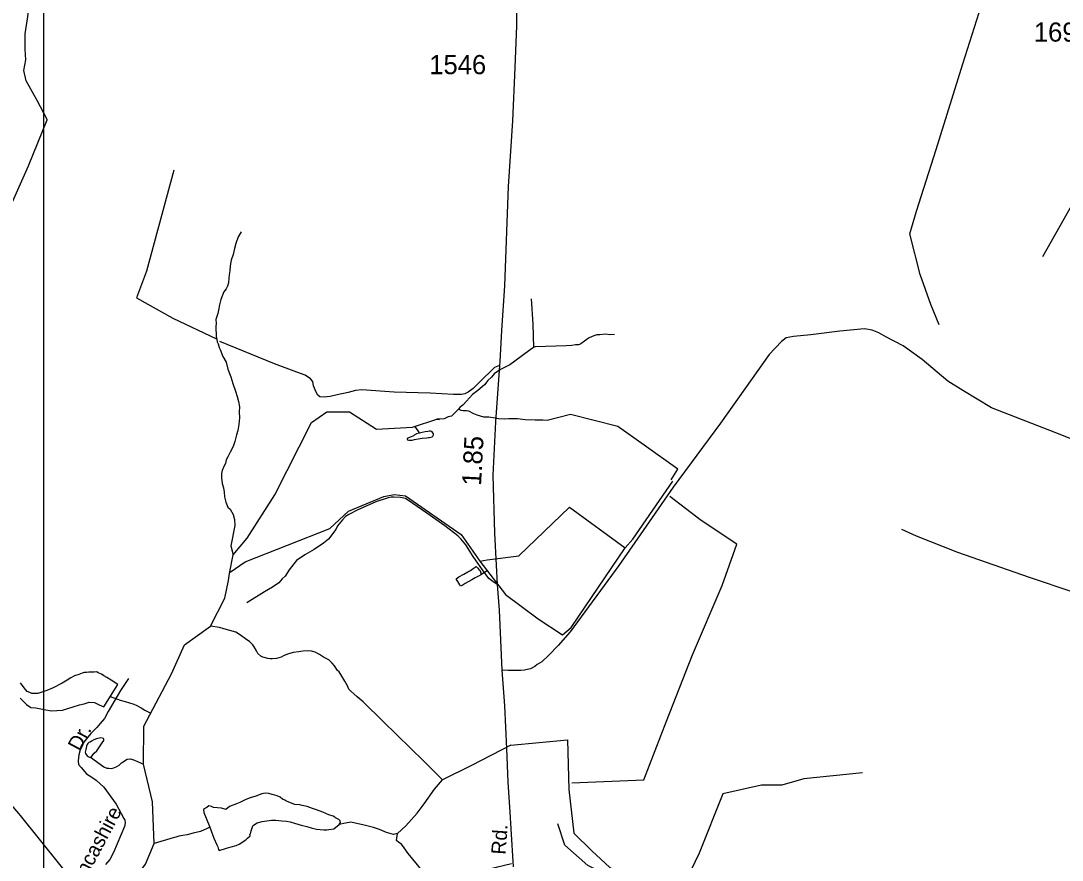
# Model space of a CAD drawing. Extents: x 2206922 to 2357709, y 510027 to 673830.
# Drawn here: x 2314671 to 2321473, y 615129 to 620611 of the extents above; entities that cross this region are included whole.
import ezdxf

# ---------------------------------------------------------------- set-up
doc = ezdxf.new("R2010")
doc.units = 0
for name, color, linetype in [('Exist Hydrographic Creek Single Shore', 7, 'Continuous'), ('Exist Hydrographic Misc Water Feature', 7, 'Continuous'), ('Exist Road Non-System Type 51', 7, 'Continuous'), ('Exist Road Non-System Type 51 Label', 7, 'Continuous'), ('Exist Road Secondary Mileage Hundredths English Label', 7, 'Continuous'), ('Exist Road Secondary Type 51 Attributed', 7, 'Continuous'), ('Exist Road Secondary Type 51 Label', 7, 'Continuous'), ('Exist Road Secondary Type 51 Number Label', 7, 'Continuous'), ('Map Preparation Inset Cut Line', 7, 'Continuous')]:
    doc.layers.add(name, color=color, linetype=linetype)

msp = doc.modelspace()

# ---------------------------------------------------------------- linework, layer by layer
at = {"layer": 'Exist Hydrographic Creek Single Shore'}
for points in [[(2316027.8, 616956.1), (2316033.2, 617001.9), (2316057.5, 617123.3), (2316149.1, 617231.1), (2316329.6, 617514.2), (2316570.2, 617987.5), (2316669.2, 618057.1), (2316819.1, 618056.6), (2316995.1, 617944.4), (2317230.3, 617956.1), (2317389, 618009.1), (2317406.8, 618008)], [(2313686.1, 613525.9), (2313761.2, 613568.4), (2314181.1, 613956.2), (2314743.2, 614385.8), (2315123.1, 614657.2), (2315321.2, 614875.2), (2315485.2, 615101.7), (2315542.2, 615238.6), (2315531.2, 615510.5), (2315472.4, 615755.6), (2315475.2, 616003.8), (2315655.2, 616345.8), (2315739.5, 616535.5), (2315909.3, 616656.8), (2316003.6, 616840.2), (2316027.8, 616956.1)]]:
    msp.add_lwpolyline(points, dxfattribs=at)
at = {"layer": 'Exist Hydrographic Misc Water Feature'}
for points in [[(2314616.8, 619429.2), (2314721.3, 619664.5), (2314843.2, 619965.1), (2314844.2, 619967.6), (2314777.2, 620090.8), (2314707, 620218.8), (2314690.8, 620287.5), (2314703.9, 620357.2), (2314699.5, 620426.9), (2314699.5, 620527.1), (2314714.2, 620624.6), (2314728.7, 620713.1), (2314733.3, 620727.3), (2314744.6, 620761.2), (2314733.3, 620825.2), (2314729.6, 620870.4), (2314713.8, 620923.6), (2314695.4, 620965.7), (2314675.3, 621005.3), (2314664.8, 621029.1)], [(2321347, 619071), (2321892.1, 620037.7), (2321946.1, 620156.5), (2322043.3, 620345.6), (2321881.3, 620448.2), (2321938, 620783)], [(2320670.2, 618624.9), (2320614.1, 618758.3), (2320546.1, 618953.6), (2320477.4, 619220.7), (2320521.7, 619367.3), (2320649.7, 619770.2), (2320825.2, 620329.8), (2320931.6, 620665)], [(2315670.7, 619636.3), (2315492.4, 618977), (2315427.6, 618802.9), (2315664.1, 618669.6), (2315950.4, 618533.3)], [(2316111.5, 619233.8), (2316089.9, 619199.3), (2316074.6, 619157.5), (2316066.8, 619123.3), (2316059.2, 619085.2), (2316045.6, 619047.1), (2316037.9, 619010.9), (2316036.4, 618979.1), (2316032.5, 618951.3), (2316030.9, 618931.3), (2316027.4, 618899), (2316021.5, 618879.1), (2316011.6, 618860.8), (2315998.1, 618840.9), (2315988.4, 618818.4), (2315978.2, 618790.7), (2315968.8, 618756.5), (2315961.4, 618722.3), (2315957.5, 618698.6), (2315946, 618660.2), (2315946.2, 618634.1), (2315944.1, 618614.2), (2315944.4, 618592.3), (2315946.8, 618568.4), (2315946.8, 618550.1), (2315951.1, 618530.4), (2315953.6, 618514.2), (2315959.3, 618500.4), (2315967.5, 618476.5)], [(2318005.7, 618795.6), (2318015.6, 618629.9), (2318019.1, 618477.7)], [(2318549.8, 618561.7), (2318517.7, 618559.3), (2318489.6, 618565.1), (2318453.5, 618560.4), (2318433.6, 618560.6), (2318413.9, 618554.2), (2318384.2, 618541.7), (2318370.2, 618531.6), (2318352, 618519.4), (2318328.6, 618501.4), (2318319.5, 618496.7), (2318313.1, 618494.1), (2318295.1, 618494.1), (2318269.4, 618491.6), (2318233.2, 618488.8), (2318031.4, 618482.5), (2318016.9, 618477.7)], [(2315967.5, 618476.5), (2315973.7, 618464.6), (2315990.3, 618419.1), (2316012.6, 618381.3), (2316023.3, 618335.4), (2316042.2, 618285.5), (2316056.1, 618241.7), (2316072.9, 618191.7), (2316083.4, 618158.1), (2316093.4, 618124.1), (2316100.2, 618090.3), (2316098.3, 618056.1), (2316098.8, 618018.3), (2316094.9, 617974.3), (2316089.3, 617936.2), (2316080.1, 617908), (2316068.4, 617863.9), (2316058.6, 617830.1), (2316038.9, 617793.7), (2316023.7, 617763.5), (2316013.5, 617743.6), (2316007.7, 617719.3), (2315996.4, 617699.2), (2315986.4, 617675.1), (2315982.7, 617655.4), (2315981.1, 617627.2), (2315987.4, 617589.3), (2315995.6, 617561.4), (2315999.9, 617531.5), (2316002.2, 617501.6), (2316010.6, 617467.4), (2316022.7, 617433.6), (2316039.1, 617421.8), (2316057.3, 617386.2), (2316065.9, 617354.1), (2316070, 617314.5), (2316044, 617182.6), (2316057.5, 617123.3)], [(2318019.1, 618477.7), (2317998.2, 618461.8), (2317897.7, 618388.9), (2317865.5, 618364.6), (2317830.3, 618346.3), (2317804, 618334.1), (2317762.2, 618305.5), (2317744.6, 618283.4), (2317722.6, 618261.2), (2317699.3, 618233), (2317656.6, 618197.3), (2317621.3, 618170.9), (2317583.1, 618126.7), (2317559.6, 618103.2), (2317539, 618085.6), (2317530.2, 618073.8)], [(2317530.2, 618073.8), (2317485.2, 618029.7), (2317461.5, 618025.6), (2317436.5, 618011.7), (2317389, 618009.1)], [(2318918.6, 617613), (2318963.7, 617683.2), (2318741.8, 617839.1), (2318571, 617961), (2318262.4, 618040.9), (2318109.4, 618000.5), (2318080.2, 618001.9), (2318030.2, 618001.9), (2317966.2, 618004.7), (2317914.8, 618011.7), (2317857.8, 618011.7), (2317832.6, 618009.2), (2317790.8, 618010.6), (2317768.8, 618016.4), (2317729.1, 618022), (2317694.8, 618021.4), (2317652.6, 618035.1), (2317630.8, 618044.9), (2317598.2, 618060.7), (2317582.3, 618064.4), (2317560.5, 618064), (2317548, 618065.8), (2317530.2, 618073.8)], [(2317245.2, 617961.1), (2317273.1, 617921), (2317275.3, 617917)], [(2317275.3, 617917), (2317255, 617912.8), (2317240.9, 617904.8), (2317235.2, 617900.8), (2317231.5, 617898.5), (2317221.4, 617894.3), (2317203.4, 617888.1), (2317195.4, 617884.1), (2317193.7, 617878.2), (2317197.6, 617874), (2317205.8, 617872.3), (2317215.7, 617872.5), (2317228, 617872.6), (2317241.9, 617876.6), (2317265.5, 617880.8), (2317293.4, 617885.1), (2317323.1, 617887.5), (2317333.2, 617889.6), (2317341.4, 617889.6), (2317349.4, 617891.7), (2317357.4, 617893.7), (2317363.1, 617898.2), (2317367.4, 617906), (2317367, 617913.8), (2317362.9, 617920), (2317358.8, 617925.9), (2317349, 617929.9), (2317341, 617931.5), (2317328.9, 617929.6), (2317312.9, 617925.6), (2317293, 617923.3), (2317275.3, 617917)], [(2318618.8, 617168), (2318668.2, 617225.8), (2318929.4, 617603.8)], [(2316038.6, 617010), (2316137, 617077.4), (2316690.7, 617295.8), (2316810.6, 617409.1), (2317042.3, 617504.8), (2317109.7, 617516.9), (2317183.8, 617507.5), (2317546.7, 617256.6), (2317669.5, 617082.1)], [(2318270.4, 615633.6), (2318740.5, 615653.7), (2318889.2, 616035.7), (2319058, 616469.9), (2319252.7, 616922.7), (2319347.3, 617193.7), (2319114.3, 617346.4), (2318909.3, 617503.3)], [(2317669.5, 617082.1), (2317717.6, 617091), (2317924.8, 617117.3), (2318254.3, 617434.9), (2318618.8, 617168)], [(2317669.5, 617082.1), (2317836.4, 616863.9), (2318049.6, 616705.4), (2318208.8, 616600.3), (2318266.6, 616648.5), (2318618.8, 617168)], [(2317676.7, 617006.7), (2317675.1, 616994.8), (2317669.5, 616988.8), (2317639.6, 616972.2), (2317617.4, 616960.1), (2317574, 616935.8), (2317554.1, 616923.4), (2317544, 616919.2), (2317538.1, 616927.4), (2317531.7, 616937.3), (2317515.3, 616966.9), (2317531.5, 616979.1), (2317565.2, 616997.6), (2317590.8, 617011.9), (2317609, 617021.5), (2317626.8, 617034), (2317646.4, 617046.4), (2317655.3, 617035.8), (2317662.6, 617026.7), (2317668.7, 617022.5), (2317671, 617018.5), (2317676.7, 617006.7)], [(2317675.1, 616994.8), (2317716.9, 617020.1)], [(2316845.3, 616216), (2316827.4, 616232.1), (2316814.8, 616246.5), (2316804, 616268), (2316787.9, 616298.5), (2316768.2, 616330.8), (2316750.3, 616359.5), (2316739.5, 616368.5), (2316720.5, 616398.9), (2316705.4, 616415.1), (2316682, 616437.1), (2316648, 616454.6), (2316622, 616473.1), (2316593.8, 616487.7), (2316569.6, 616493.4), (2316549.9, 616497.2), (2316513.8, 616494.8), (2316488, 616490.6), (2316449.9, 616486.2), (2316412.1, 616473.7), (2316386.1, 616463.4), (2316372.6, 616455.3), (2316340.6, 616446.8), (2316312.5, 616444.5), (2316300.6, 616444.7), (2316284.8, 616446.2), (2316260.6, 616451.9), (2316252.4, 616453.9), (2316238.5, 616461.7), (2316218.4, 616479.7), (2316210, 616495.6), (2316195.6, 616521.2), (2316185.6, 616535.3), (2316165.5, 616557), (2316147, 616568.7), (2316106.8, 616598.3), (2316074.8, 616618.1), (2315998.2, 616640.6), (2315968.5, 616648.7), (2315909.3, 616656.8)], [(2315212.6, 616130.6), (2315305.3, 616276.3), (2315260.6, 616305.1), (2315233.3, 616321.1), (2315214, 616332.4), (2315197.9, 616343.7), (2315177, 616353.3), (2315167.4, 616358.1), (2315149.4, 616355.7), (2315131.4, 616357.2), (2315115.2, 616357.2), (2315099.6, 616355.1), (2315085.4, 616354.8), (2315071.7, 616350.7), (2315049.8, 616342.2), (2315021.9, 616332.2), (2314998.6, 616319.5), (2314974.5, 616305.1), (2314942.3, 616285.8), (2314882.9, 616253.6), (2314841.1, 616237.5), (2314781.6, 616216.6), (2314743, 616218.2), (2314730.2, 616224.6), (2314712.5, 616231.1), (2314693.2, 616255.2), (2314668.6, 616288.1)], [(2314665.9, 616186), (2314707.7, 616145.8), (2314736.6, 616124.9), (2314768.7, 616123.3), (2314823.4, 616112.1), (2314868.4, 616104), (2314943.9, 616108.9), (2315013.1, 616129.8), (2315054.8, 616144.2), (2315085.4, 616150.7), (2315117.5, 616161.9), (2315152.9, 616158.7), (2315183.4, 616144.2), (2315212.6, 616130.6)], [(2315255.9, 616198.6), (2315321.2, 616174.9), (2315353.2, 616165.3), (2315381.3, 616155.4), (2315409.4, 616147.9), (2315429.3, 616140), (2315457.4, 616124.5), (2315481.3, 616108.7), (2315519.8, 616088.5)], [(2317426.5, 615653.7), (2317305.9, 615774.3), (2317039, 616034.8), (2316906.3, 616162.2), (2316868.6, 616196.2), (2316845.3, 616216)], [(2315126.8, 615802.6), (2315134.6, 615808.7), (2315150.4, 615827), (2315168.4, 615842.9), (2315189.9, 615875.3), (2315203.5, 615895.2), (2315213.9, 615909.5), (2315213.5, 615919.3), (2315211.7, 615923.6), (2315193.4, 615927.2), (2315165.3, 615920.9), (2315147.7, 615914.6), (2315133.5, 615906.6), (2315123.5, 615900.4), (2315115.5, 615898.3), (2315110, 615890.3), (2315103.8, 615884.3), (2315100.1, 615874.3), (2315096, 615852.2), (2315090.5, 615834.4), (2315094.8, 615826.4), (2315098.9, 615818.5), (2315104.8, 615810.3), (2315110.6, 615806.6), (2315118.8, 615802.6), (2315126.8, 615802.6)], [(2317872.5, 615878.9), (2318242.2, 615915), (2318251.6, 615590.7)], [(2317872.5, 615878.9), (2317615.4, 615746.2), (2317426.5, 615653.7)], [(2315126.8, 615802.6), (2315189.3, 615755.6), (2315207.4, 615741.9), (2315217.4, 615735.9), (2315233.6, 615730.3), (2315245.9, 615730.4), (2315263.4, 615728.6), (2315279.4, 615732.7), (2315297.8, 615740.9), (2315313.6, 615749.1), (2315329.4, 615765.3), (2315365.1, 615787.6), (2315388.7, 615791.7), (2315414, 615782.4), (2315472.4, 615755.6)], [(2320169.6, 615699.8), (2319784.9, 615659.6), (2319641.3, 615619.4), (2319509.2, 615619.4), (2319256.6, 615561.9), (2319101.5, 615174), (2318959, 614876.7)], [(2317185.6, 615352.3), (2317259.7, 615436), (2317305, 615495.7), (2317374.3, 615593.4), (2317426.5, 615653.7)], [(2316751.3, 615360.7), (2316758.6, 615375.3), (2316758.1, 615385.8), (2316748.5, 615395.3), (2316727, 615404.9), (2316722.3, 615409.7), (2316710.3, 615416.8), (2316684, 615424), (2316643.4, 615443.1), (2316602.8, 615457.5), (2316576.6, 615467), (2316540.7, 615479), (2316509.7, 615486.1), (2316493, 615490.9), (2316461, 615492.4), (2316422.6, 615507.8), (2316402.7, 615515.7), (2316394.9, 615519.7), (2316380.8, 615527.5), (2316364.6, 615539.3), (2316346.5, 615548.9), (2316330.8, 615552.9), (2316312.1, 615558.5), (2316292.2, 615564.4), (2316266.2, 615566.3), (2316245.8, 615563), (2316205.6, 615547.2), (2316170.3, 615535), (2316140.7, 615524.7), (2316100.9, 615505.7), (2316079, 615497.2), (2316035.1, 615480.2), (2316009.6, 615460.7), (2315982.8, 615469.2), (2315929.3, 615472.6), (2315917, 615478.9), (2315898.7, 615482.6), (2315885.6, 615472.3), (2315877.6, 615468.2), (2315865.5, 615459.9), (2315865.8, 615439.9), (2315881.7, 615403.4), (2315904.8, 615343.7)], [(2318251.6, 615590.7), (2318282.8, 615305.4), (2318401.9, 615190.5), (2318518.8, 615081.7), (2318959, 614876.7)], [(2315904.8, 615343.7), (2315932.8, 615271.8), (2315950.9, 615229.6), (2315957.1, 615215.7), (2315963, 615197.8), (2315967.1, 615191.9), (2316015.5, 615206.1), (2316045.2, 615216.6), (2316077.2, 615224.8), (2316096.9, 615233.2), (2316141.9, 615261.5), (2316151.4, 615273.4), (2316168.5, 615287.7), (2316168.1, 615295.9), (2316171.5, 615301), (2316175.2, 615319.3), (2316182.5, 615340), (2316187.4, 615353.4), (2316191.6, 615358), (2316215.2, 615372.3), (2316247.2, 615380.5), (2316308.9, 615389.4), (2316337, 615389.6), (2316376.8, 615386.1), (2316406.7, 615384.5), (2316430.9, 615378.4), (2316459.4, 615370.8), (2316501.3, 615357.2), (2316539.2, 615347.9), (2316567.3, 615340), (2316603.6, 615330.5), (2316651.4, 615326.9), (2316669.6, 615327), (2316683.6, 615329.4), (2316715.3, 615333.5), (2316751.3, 615360.7)], [(2317130.7, 615302.1), (2317104.4, 615297.3), (2317059, 615309.3), (2317013.6, 615328.4), (2316975.4, 615342.7), (2316913.3, 615357.1), (2316826.8, 615377.8), (2316792.7, 615370.5), (2316751.3, 615360.7)], [(2317185.6, 615352.3), (2317130.7, 615302.1)], [(2319810.9, 611839.2), (2319658.3, 611982.4), (2319480.3, 612280.4), (2319487.2, 612323.4), (2319301.3, 612644), (2319292.2, 612696.1), (2319216.2, 612827.6), (2319113.2, 613069.5), (2319087.2, 613183.4), (2319044.1, 613260.4), (2319035.3, 613351.9), (2319001.3, 613448.9), (2318956.2, 613706.4), (2318872.3, 613824.4), (2318528.2, 614027.1), (2318478.2, 614067.7), (2318761.2, 614797.9), (2318794.2, 614881.2), (2318375.2, 615094), (2318224.1, 615225.7), (2318179.7, 615367.1)], [(2315904.8, 615343.7), (2315889, 615335.1), (2315843.9, 615316.8), (2315795.9, 615304.6), (2315758.2, 615294), (2315730.3, 615289.7), (2315704.4, 615285.5), (2315684.1, 615279.2), (2315666.4, 615275.7), (2315542.2, 615238.6)], [(2317875.9, 615103.8), (2317775.6, 615079.9), (2317718.2, 615065.5), (2317656.1, 615041.6), (2317553.4, 615013), (2317498.5, 614996.2), (2317467.4, 614991.4), (2317398.2, 614979.5), (2317381.5, 614979.5), (2317357.6, 614991.4), (2317340.9, 615001), (2317312.2, 615032.1), (2317285.9, 615067.9), (2317262, 615099), (2317231, 615134.8), (2317202.3, 615173.1), (2317176.1, 615208.9), (2317157, 615232.8), (2317140.2, 615244.8), (2317125.9, 615256.8), (2317130.7, 615302.1)]]:
    msp.add_lwpolyline(points, dxfattribs=at)
at = {"layer": 'Exist Road Non-System Type 51'}
for points in [[(2321839.5, 617758.7), (2321431.2, 617920.9), (2321010.9, 618083.1), (2320825.2, 618197), (2320727.1, 618258.6), (2320558.4, 618400), (2320435.3, 618489), (2320321.3, 618546.1), (2320275.7, 618573.4), (2320232.3, 618591.7), (2320182.2, 618598.5), (2320020.3, 618584.9), (2319831, 618560.3), (2319718.1, 618550.1), (2319670.2, 618539.8), (2319639.5, 618515.8), (2319559.6, 618432), (2319240.4, 617982.5), (2318932.6, 617564.9), (2318715.9, 617254.6), (2318576.8, 617053.8), (2318259.9, 616620.3), (2318180.1, 616531.3), (2318120, 616467.4), (2318075.2, 616424.1), (2318043.3, 616405.8), (2318029.6, 616394.4), (2317999.9, 616378.4), (2317979.4, 616373.9), (2317961.2, 616369.3), (2317936.1, 616367), (2317910.2, 616367), (2317855.5, 616368.5), (2317813, 616370.1)], [(2317797.4, 618360.3), (2317765.1, 618346.4), (2317744.5, 618328.2), (2317685.3, 618268.8), (2317626, 618209.5), (2317594, 618186.7), (2317571.2, 618175.3), (2317550.7, 618170.7), (2317498.3, 618170.7), (2317345.5, 618179.9), (2317110.6, 618186.7), (2316898.6, 618200.4), (2316857.5, 618195.8), (2316809.6, 618184.4), (2316736.7, 618168.4), (2316691.1, 618157), (2316652.3, 618152.5), (2316624.9, 618154.8), (2316611.2, 618166.2), (2316599.8, 618186.7), (2316583.9, 618227.8), (2316579.3, 618255.1), (2316563.4, 618273.4), (2316529.2, 618296.2), (2316474.4, 618316.8), (2316328.5, 618370.4), (2315970.6, 618516.3)], [(2317782, 616929.7), (2317755.1, 616949.5), (2317728.2, 616969), (2317686.6, 617025.3), (2317625.5, 617113.4), (2317579, 617189.2), (2317544.8, 617228.4), (2317524.7, 617247.3), (2317441.1, 617312), (2317322.3, 617394.7), (2317231.8, 617458.4), (2317182.9, 617490.2), (2317150.1, 617498), (2317107, 617500.7), (2317090.8, 617500.7), (2317063.9, 617492.6), (2316991.1, 617468.4), (2316926.5, 617441.4), (2316872.6, 617417.1), (2316813.3, 617387.5), (2316791.7, 617374), (2316772.9, 617352.4), (2316740.5, 617312), (2316729.8, 617287.7), (2316679.9, 617225.7), (2316647.6, 617198.8), (2316588.3, 617158.3), (2316526.3, 617123.3), (2316472.4, 617085.5), (2316453.6, 617063.9), (2316423.9, 617026.2), (2316397, 616983.1), (2316378.1, 616966.9), (2316356.6, 616939.9), (2316316.1, 616913), (2316262.3, 616880.6), (2316146.4, 616810.5)], [(2320422.5, 617290.1), (2320518.6, 617248.1), (2320788.8, 617140), (2321257.1, 616977.8), (2321827.5, 616785.5)], [(2315375.2, 616315.4), (2315322.2, 616236.8), (2315241.5, 616099.2), (2315217.8, 616054.4), (2315190.1, 616021.4), (2315167.7, 615995), (2315129.4, 615956.7), (2315089.9, 615907.9), (2315065.5, 615875.1), (2315050.1, 615817.6), (2315045.7, 615777.9), (2315047.9, 615753.6), (2315065.5, 615733.7), (2315100.8, 615691.8), (2315136.1, 615671.9), (2315162.6, 615652), (2315213.4, 615605.6), (2315295, 615495.2), (2315345, 615401.6), (2315351.2, 615389.6), (2315353.3, 615373.7), (2315348, 615348.3), (2315277.4, 615178.3), (2315253.1, 615134.1), (2315224.4, 615101)]]:
    msp.add_lwpolyline(points, dxfattribs=at)
at = {"layer": 'Exist Road Secondary Type 51 Attributed'}
for points in [[(2317906.8, 620774.2), (2317908.5, 620579.7), (2317896.9, 620307.5), (2317882.2, 619957.7), (2317853.7, 619529.5), (2317830.9, 618881.1), (2317811.3, 618587.5), (2317799.1, 618385.7), (2317797.4, 618360.3), (2317772.2, 617991.7), (2317753.7, 617642.5), (2317764.9, 617263.8), (2317776.8, 617054.7), (2317782, 616929.7), (2317794.7, 616761.8), (2317813, 616370.1), (2317829.7, 616137.3), (2317844.2, 615857.4), (2317853, 615638.8), (2317866.3, 615442.2), (2317872.9, 615334), (2317886.1, 615085.5)], [(2311177.4, 618235.3), (2312200.1, 617823), (2312299, 617771.8), (2312358.4, 617733.9), (2312411.2, 617691), (2312500.3, 617598.5), (2312572.8, 617496.2), (2312663.5, 617357.6), (2312978, 616892.3), (2313386.5, 616282.3), (2313434.1, 616219.1), (2313497.3, 616162.2), (2313572.8, 616106.4), (2313720.1, 616037), (2313980.1, 615958.4), (2314111.3, 615910.1), (2314209.2, 615859.6), (2314293, 615802.2), (2314403.4, 615711.6), (2314463, 615654.2), (2314535.8, 615574.7), (2314667.3, 615420.1), (2315056.7, 614935.4)]]:
    msp.add_lwpolyline(points, dxfattribs=at)
at = {"layer": 'Map Preparation Inset Cut Line'}
for p, q in [((2314818.9, 621125.4), (2314818.9, 615228.5)), ((2314818.9, 615228.5), (2314818.9, 611231.2))]:
    msp.add_line(p, q, dxfattribs=at)

# ---------------------------------------------------------------- texts
at = {"layer": 'Exist Road Non-System Type 51 Label'}
for s, p in [('Dr.', (2315056.9, 615835.3)), ('Lancashire', (2315040.6, 614898.1))]:
    msp.add_text(s, height=95, rotation=61.95754, dxfattribs=at).set_placement(p)
at = {"layer": 'Exist Road Secondary Mileage Hundredths English Label'}
msp.add_text('1.85', height=125, rotation=86.96129, dxfattribs=at).set_placement((2317677, 617571.9))
at = {"layer": 'Exist Road Secondary Type 51 Label'}
msp.add_text('Rd.', height=95, rotation=86.08319, dxfattribs=at).set_placement((2317837.9, 615162.8))
at = {"layer": 'Exist Road Secondary Type 51 Number Label'}
for s, p in [('1695', (2321288.1, 620475.6)), ('1546', (2317338.9, 620262.9))]:
    msp.add_text(s, height=125, dxfattribs=at).set_placement(p)

doc.saveas('drawing.dxf')
